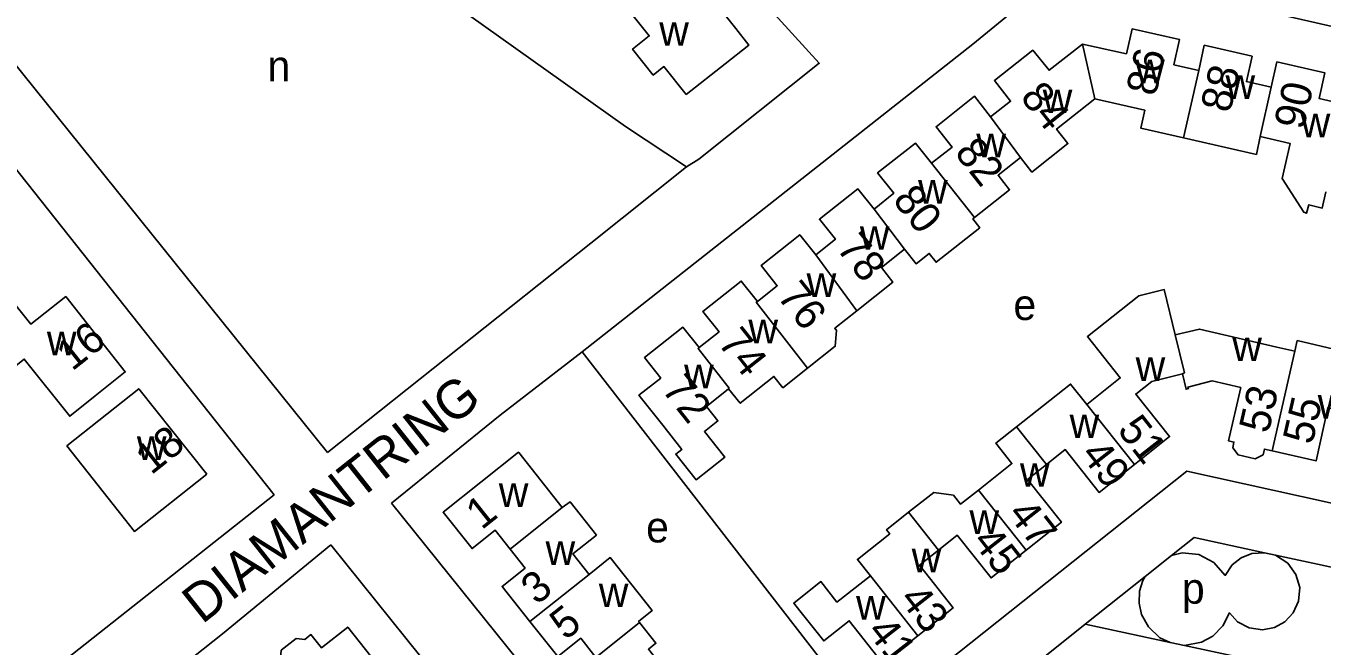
# Model space of a CAD drawing. Extents: x 159441 to 162086, y 388175 to 389787.
# Drawn here: x 160042 to 160211, y 388644.7 to 388725.5 of the extents above; entities that cross this region are included whole.
import ezdxf

# ---------------------------------------------------------------- set-up
doc = ezdxf.new("R2010")
doc.units = 0
for name, color, linetype in [('BLT_Basislijn', 7, 'Continuous'), ('BLT_Bebouwing', 7, 'Continuous'), ('BLT_Centroide', 7, 'Continuous'), ('BLT_Huisnummer', 7, 'Continuous'), ('BLT_Huisnummer_ tussenligend', 7, 'Continuous'), ('BLT_Onderverdeling_panden', 7, 'Continuous'), ('BLT_Straatnaam', 7, 'Continuous')]:
    doc.layers.add(name, color=color, linetype=linetype)

msp = doc.modelspace()

# ---------------------------------------------------------------- linework, layer by layer
at = {"layer": 'BLT_Basislijn'}
for p, q in [((160115.6, 388697.23), (160128.08, 388707.15)), ((160081.29, 388669.92), (160115.6, 388697.23)), ((160114.51, 388683.05), (160152.02, 388634.7)), ((160064.86, 388676.36), (160074.32, 388664.43)), ((160074.32, 388664.43), (160006.39, 388610.73)), ((160089.65, 388663.33), (160127.99, 388615.7)), ((160081.72, 388657.88), (160102.44, 388632.14)), ((160187.87, 388653.76), (160191.33, 388656.51)), ((160203.44, 388656.87), (160204.88, 388656.56)), ((160180.06, 388647.54), (160187.87, 388653.76)), ((160180.06, 388647.54), (160191.14, 388645.17)), ((160191.14, 388645.17), (160193, 388644.77))]:
    msp.add_line(p, q, dxfattribs=at)
for points in [[(160128.08, 388707.15), (160129.69, 388708.17), (160145.39, 388720.67), (160131.15, 388736.37), (160125.98, 388741.58), (160117.21, 388749.62), (160096.61, 388765.86), (160072.89, 388782.89), (160069.99, 388785.94), (160068.43, 388788.2), (160067.27, 388792.47), (160067.96, 388797.53), (160069.56, 388800.35), (160072.51, 388804), (160108.7, 388843.42)], [(160041.05, 388771.4), (160054.83, 388758.93), (160120.14, 388712.44), (160128.08, 388707.15)], [(160114.51, 388683.05), (160165.44, 388723.15), (160174.96, 388731.02), (160181.6, 388732.52), (160225.05, 388722.57), (160225.4, 388722.49)], [(160038.51, 388723.09), (160081.29, 388669.92)], [(159938.81, 388634.08), (159916.38, 388661.85), (159923.85, 388687.25), (159933.24, 388717.63), (159957.13, 388707.12), (160003.02, 388686.15), (160003.46, 388686.13), (160031.64, 388708.81), (160035.87, 388711.79), (160036.6, 388711.95), (160064.86, 388676.36)], [(160114.51, 388683.05), (160103.8, 388674.8), (160089.65, 388663.33)], [(160152.02, 388634.7), (160193.32, 388667.49), (160211.99, 388663.39), (160212.23, 388663.34)], [(160191.33, 388656.51), (160194.27, 388658.85), (160203.44, 388656.87)], [(160013.45, 388603.34), (160013.95, 388603.74), (160067.62, 388646.28), (160081.72, 388657.88)], [(160203.44, 388656.87), (160201.78, 388656.76), (160200.42, 388656.22), (160199.24, 388655.28), (160198.32, 388653.9), (160196.83, 388655.6), (160194.87, 388656.62), (160192.73, 388656.87), (160191.33, 388656.51)], [(160193, 388644.77), (160195.25, 388645.2), (160196.71, 388646.01), (160198.02, 388647.33), (160198.87, 388649.02), (160199.92, 388647.88), (160201.45, 388647.06), (160203.17, 388646.8), (160204.74, 388647.1), (160206.1, 388647.85), (160207.2, 388649.03), (160207.89, 388650.54), (160208.03, 388652.33), (160207.54, 388654.03), (160206.48, 388655.5), (160204.88, 388656.56)], [(160204.88, 388656.56), (160216.83, 388653.98), (160217.13, 388653.91)], [(160187.87, 388653.76), (160187.57, 388653.25), (160187.15, 388651.85), (160187.1, 388650.28), (160187.43, 388648.82), (160188.31, 388647.2), (160189.82, 388645.79), (160191.14, 388645.17)], [(160180.06, 388647.54), (160156.98, 388629.1), (160155.86, 388628.2)], [(160193, 388644.77), (160205.99, 388641.99), (160204.45, 388634.42)]]:
    msp.add_lwpolyline(points, dxfattribs=at)
at = {"layer": 'BLT_Bebouwing'}
for points in [[(160128.07, 388716.58), (160133.12, 388720.58), (160136.22, 388723.05), (160134.52, 388725.21), (160129.01, 388732.15), (160128.46, 388731.75), (160124.34, 388736.96), (160117.49, 388731.46), (160123.24, 388724.24), (160121.07, 388722.53), (160123.76, 388719.14), (160125.15, 388720.24), (160128.07, 388716.58)], [(160179.7, 388723.15), (160185.44, 388721.91), (160186.19, 388725.15), (160192.37, 388723.75), (160191.63, 388720.48), (160194.87, 388719.74)], [(160167.74, 388713.69), (160170.34, 388715.73), (160168.24, 388718.41), (160173.23, 388722.37), (160175.36, 388719.75), (160179.7, 388723.15)], [(160194.87, 388719.74), (160195.6, 388723.01), (160201.83, 388721.58), (160201.09, 388718.28), (160204.32, 388717.54)], [(160204.32, 388717.54), (160205.07, 388720.84), (160211.31, 388719.42), (160210.55, 388716.08), (160213.79, 388715.35)], [(160160.02, 388707.64), (160162.72, 388709.73), (160160.63, 388712.4), (160165.64, 388716.37), (160167.74, 388713.69)], [(160181.34, 388716.04), (160176.33, 388712.09), (160177.82, 388710.21), (160173.12, 388706.48), (160171.62, 388708.37)], [(160192.88, 388710.94), (160187.33, 388712.21), (160187.86, 388714.55), (160181.34, 388716.04)], [(160202.87, 388711.12), (160202.38, 388708.78), (160192.88, 388710.94)], [(160211.46, 388703.89), (160210.98, 388701.79), (160209.22, 388702.2), (160208.94, 388701.12), (160208.59, 388701.24), (160205.73, 388705.67), (160206.77, 388710.23), (160202.87, 388711.12)], [(160152.54, 388701.67), (160155.12, 388703.72), (160153.01, 388706.38), (160157.94, 388710.26), (160160.02, 388707.64)], [(160171.62, 388708.37), (160168.72, 388706.07), (160170.22, 388704.18), (160165.63, 388700.55)], [(160144.95, 388695.68), (160147.51, 388697.73), (160145.42, 388700.34), (160150.45, 388704.3), (160152.54, 388701.67)], [(160165.63, 388700.55), (160165.42, 388700.38), (160166.32, 388699.24), (160160.63, 388694.74), (160159.73, 388695.88), (160158.03, 388694.53), (160156.53, 388696.42)], [(160137.34, 388689.63), (160139.92, 388691.68), (160137.83, 388694.32), (160142.85, 388698.31), (160144.95, 388695.68)], [(160156.53, 388696.42), (160153.51, 388694.03), (160155.01, 388692.14), (160150.31, 388688.41)], [(160129.76, 388683.61), (160132.34, 388685.67), (160130.23, 388688.32), (160135.24, 388692.28), (160137.34, 388689.63)], [(160051.02, 388677.32), (160047.68, 388674.66), (160041.76, 388682.12), (160038.61, 388679.61), (160033.62, 388685.9), (160035.59, 388687.46), (160039.5, 388690.57), (160042.62, 388686.65), (160047.17, 388690.26), (160054.93, 388680.43), (160051.02, 388677.32)], [(160191.81, 388685.26), (160190.37, 388691.17), (160187.08, 388690.37), (160180.36, 388685.05), (160184.64, 388679.65), (160180.28, 388676.21)], [(160150.31, 388688.41), (160147.41, 388686.12), (160147.65, 388685.82), (160147.49, 388683.79), (160143.86, 388680.91)], [(160133.59, 388678.25), (160130.69, 388675.95), (160132.18, 388674.06), (160130.43, 388672.67), (160133.07, 388669.32), (160129.35, 388666.37), (160126.7, 388669.72), (160127.49, 388670.34), (160125.01, 388673.48), (160121.9, 388677.4), (160124.73, 388679.63), (160122.62, 388682.3), (160127.62, 388686.26), (160129.76, 388683.61)], [(160207.41, 388683.13), (160205.07, 388683.67), (160194.95, 388686.03), (160191.81, 388685.26)], [(160216.28, 388681.07), (160212.89, 388681.86), (160213.22, 388683.25), (160207.72, 388684.52), (160207.41, 388683.13)], [(160143.86, 388680.91), (160140.66, 388678.37), (160139.49, 388679.85), (160135.09, 388676.36), (160133.59, 388678.25)], [(160186.48, 388668.37), (160191.07, 388672.01), (160186.67, 388677.55), (160188.76, 388679.2), (160192.74, 388680.19)], [(160192.74, 388680.19), (160193.23, 388678.18), (160193.53, 388678.27), (160193.46, 388678.46), (160196.63, 388679.27), (160200.34, 388678.4), (160198.76, 388671.44), (160199.46, 388671.28), (160199.3, 388670.56), (160200, 388669.62), (160202.23, 388669.11), (160203.27, 388669.64), (160203.44, 388670.37), (160204.46, 388670.13)], [(160180.28, 388676.21), (160178.16, 388678.86), (160171.11, 388673.29)], [(160065.54, 388667.09), (160056.13, 388659.65), (160047.33, 388670.79), (160056.69, 388678.25), (160065.54, 388667.09)], [(160204.46, 388670.13), (160210.17, 388668.83), (160211.68, 388675.76), (160214.88, 388675.04)], [(160171.11, 388673.29), (160168.42, 388671.15), (160170.52, 388668.49), (160166.17, 388665.04)], [(160175.02, 388668.36), (160177.48, 388670.31), (160181.89, 388664.74), (160186.48, 388668.37)], [(160111.9, 388662.78), (160106.24, 388669.93), (160106.21, 388669.96), (160096.37, 388662.15), (160100.13, 388657.41), (160103.14, 388659.82), (160105.09, 388657.35)], [(160172.37, 388657.21), (160176.96, 388660.84), (160172.55, 388666.41), (160175.02, 388668.36)], [(160166.17, 388665.04), (160163.82, 388663.18), (160162.88, 388664.37), (160160.32, 388664.74), (160157.03, 388662.14)], [(160111.9, 388662.78), (160112.91, 388663.52), (160116.35, 388659.17), (160113.27, 388656.72), (160115.39, 388654.04)], [(160157.03, 388662.14), (160154.17, 388659.87), (160154.59, 388659.34), (160150.38, 388656), (160152.06, 388653.87)], [(160160.93, 388657.19), (160163.4, 388659.14), (160167.79, 388653.58), (160172.37, 388657.21)], [(160105.09, 388657.35), (160107.06, 388654.87), (160104.05, 388652.47), (160107.68, 388647.91)], [(160158.27, 388646.05), (160162.84, 388649.67), (160158.46, 388655.24), (160160.93, 388657.19)], [(160115.39, 388654.04), (160118.16, 388656.23), (160123.63, 388649.34), (160121.84, 388647.92), (160121.96, 388647.78)], [(160152.06, 388653.87), (160147.71, 388650.43), (160145.61, 388653.1), (160142.08, 388650.31), (160142.88, 388649.3), (160145.98, 388645.38), (160149.32, 388648.01), (160153.7, 388642.42), (160158.27, 388646.05)], [(160075.66, 388640.62), (160074.33, 388642.38), (160075.15, 388643.03), (160075.26, 388644.15), (160077.2, 388645.7), (160078.33, 388645.55), (160079.14, 388646.2), (160080.51, 388644.47), (160083.93, 388647.18), (160091.51, 388637.62), (160087.83, 388634.71), (160086, 388634.91), (160084.2, 388637.18), (160080.9, 388634.57)], [(160107.68, 388647.91), (160111.3, 388643.35), (160114.31, 388645.73), (160116.29, 388643.23)], [(160121.96, 388647.78), (160124.11, 388645.06), (160123.13, 388644.29), (160126.56, 388639.97)]]:
    msp.add_lwpolyline(points, dxfattribs=at)
at = {"layer": 'BLT_Onderverdeling_panden'}
for p, q in [((160179.7, 388723.15), (160181.34, 388716.04)), ((160194.87, 388719.74), (160192.88, 388710.94)), ((160204.32, 388717.54), (160202.87, 388711.12)), ((160167.74, 388713.69), (160171.62, 388708.37)), ((160160.02, 388707.64), (160165.63, 388700.55)), ((160152.54, 388701.67), (160156.53, 388696.42)), ((160144.95, 388695.68), (160150.31, 388688.41)), ((160204.46, 388670.13), (160207.41, 388683.13)), ((160186.48, 388668.37), (160180.28, 388676.21)), ((160175.02, 388668.36), (160171.11, 388673.29)), ((160172.37, 388657.21), (160166.17, 388665.04)), ((160105.09, 388657.35), (160111.9, 388662.78)), ((160160.93, 388657.19), (160157.03, 388662.14)), ((160107.68, 388647.91), (160115.39, 388654.04)), ((160158.27, 388646.05), (160152.06, 388653.87)), ((160116.29, 388643.23), (160121.96, 388647.78))]:
    msp.add_line(p, q, dxfattribs=at)
for points in [[(160137.34, 388689.63), (160137.18, 388689.52), (160143.86, 388680.91)], [(160191.81, 388685.26), (160193, 388680.33), (160192.74, 388680.19)], [(160129.76, 388683.61), (160129.6, 388683.49), (160133.65, 388678.3), (160133.59, 388678.25)]]:
    msp.add_lwpolyline(points, dxfattribs=at)

# ---------------------------------------------------------------- texts
at = {"layer": 'BLT_Centroide'}
for s, p in [('w', (160124.54, 388722.95)), ('n', (160073.46, 388718.32)), ('w', (160186.58, 388718.06)), ('w', (160198.36, 388716.03)), ('w', (160174.53, 388714.17)), ('w', (160208.16, 388711.02)), ('w', (160165.88, 388708.41)), ('w', (160158.28, 388702.39)), ('w', (160150.69, 388696.36)), ('w', (160143.75, 388690.2)), ('e', (160170.71, 388687.2)), ('w', (160136.16, 388684.16)), ('w', (160044.71, 388682.62)), ('w', (160199.25, 388681.84)), ('w', (160186.64, 388679.27)), ('w', (160127.78, 388678.31)), ('w', (160210.38, 388674.36)), ('w', (160178.03, 388671.81)), ('w', (160056.44, 388668.97)), ('w', (160171.56, 388665.47)), ('w', (160103.62, 388662.84)), ('w', (160164.98, 388659.31)), ('e', (160122.83, 388658.21)), ('w', (160109.72, 388655.28)), ('w', (160157.45, 388654.33)), ('p', (160192.67, 388650.22)), ('w', (160116.66, 388649.78)), ('w', (160150.2, 388648.16))]:
    msp.add_text(s, height=4, dxfattribs=at).set_placement(p)
at = {"layer": 'BLT_Huisnummer'}
for s, rotation, p in [('88', 77.2517, (160198.96, 388714.09)), ('84', 308.3399, (160171.48, 388716.23)), ('80', 308.3399, (160154.85, 388702.81)), ('76', 308.3399, (160139.79, 388690.26)), ('16', 38.4551, (160048, 388680.45)), ('72', 308.3399, (160124.75, 388678.11)), ('55', 77.1794, (160209.67, 388670.84)), ('51', 308.0611, (160184.14, 388672.82)), ('18', 38.4551, (160058.3, 388666.92)), ('1', 38.4317, (160101.38, 388659.76)), ('45', 308.0611, (160165.25, 388658.31)), ('5', 38.4317, (160112.32, 388645.36)), ('41', 308.0611, (160151.51, 388646.56))]:
    msp.add_text(s, height=4, rotation=rotation, dxfattribs=at).set_placement(p)
at = {"layer": 'BLT_Huisnummer_ tussenligend'}
for s, rotation, p in [('86', 77.2517, (160189.25, 388716.26)), ('90', 77.2517, (160208.54, 388711.89)), ('82', 308.3399, (160162.92, 388708.98)), ('78', 308.3399, (160147.53, 388696.53)), ('74', 308.3399, (160132.06, 388684.19)), ('53', 77.1794, (160203.96, 388672.3)), ('49', 308.0611, (160179.36, 388669.62)), ('47', 308.0611, (160169.84, 388661.88)), ('3', 38.4317, (160108.56, 388649.96)), ('43', 308.0611, (160155.73, 388650.78))]:
    msp.add_text(s, height=4, rotation=rotation, dxfattribs=at).set_placement(p)
at = {"layer": 'BLT_Straatnaam'}
msp.add_text('DIAMANTRING', height=5, rotation=38.3972, dxfattribs=at).set_placement((160064.94, 388647.46))

doc.saveas('drawing.dxf')
